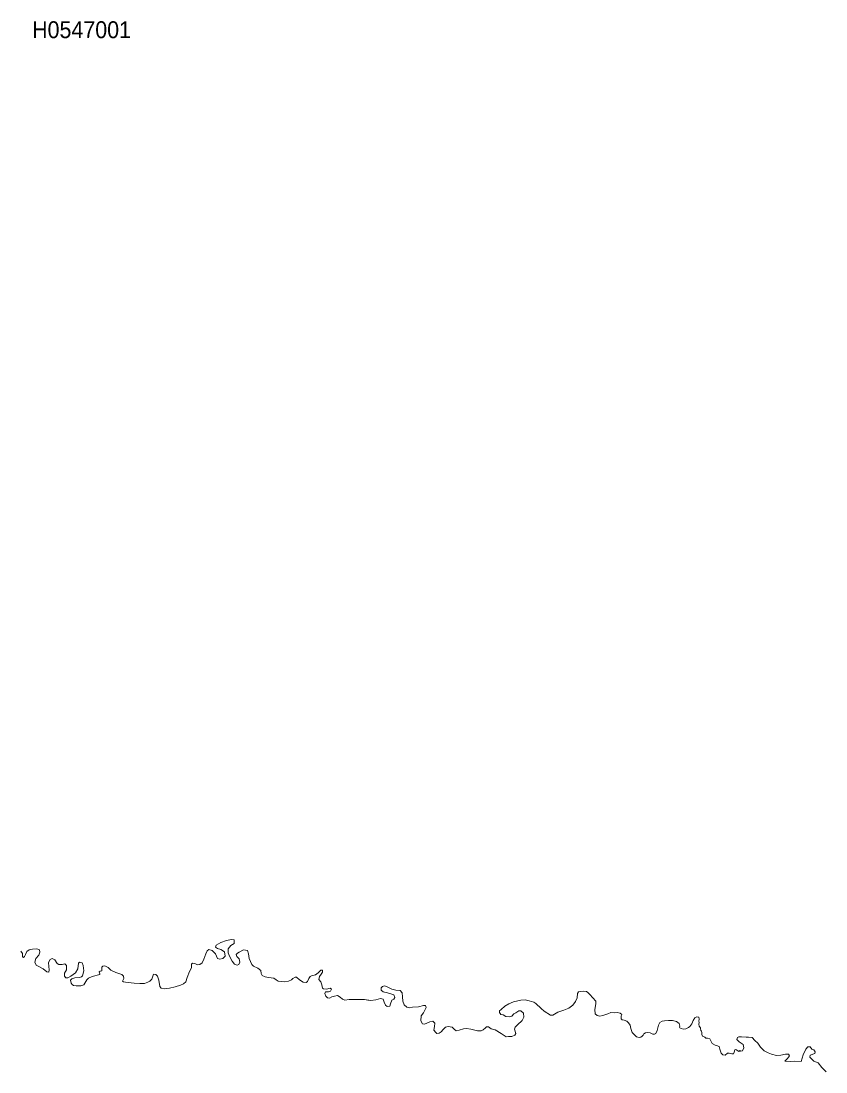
# Model space of a CAD drawing. Extents: x 369010 to 739155, y 6377141 to 6616555.
# Drawn here: x 703275 to 708046, y 6415365 to 6421594 of the extents above; entities that cross this region are included whole.
import ezdxf
from ezdxf.enums import TextEntityAlignment as Align

# ---------------------------------------------------------------- set-up
doc = ezdxf.new("R2010")
doc.units = 0
doc.header["$LTSCALE"] = 40
doc.layers.add('1', color=7, linetype='Continuous', lineweight=13)
doc.layers.add('2', color=7, linetype='Continuous')

msp = doc.modelspace()

# ---------------------------------------------------------------- linework, layer by layer
at = {"layer": '1'}
for points in [[(703534, 6415951.34), (703532.84, 6415931.98), (703541.78, 6415922.38), (703552.04, 6415922.38), (703570.08, 6415931.98), (703597.89, 6415953.66), (703611.62, 6415977.16), (703617.08, 6416010.26), (703621.88, 6416015.23), (703637.61, 6416011.59), (703644.72, 6415995.87), (703648.36, 6415964.58), (703640.59, 6415934.46), (703633.3, 6415928.51), (703622.55, 6415925.36), (703594.74, 6415923.71), (703576.21, 6415917.58), (703568.92, 6415909.14), (703573.06, 6415892.26), (703577.86, 6415883.32), (703585.64, 6415878.52), (703603.02, 6415874.88), (703630.16, 6415874.88), (703647.7, 6415880.84), (703664.58, 6415912.12), (703674.68, 6415920.56), (703697.69, 6415930.33), (703742.87, 6415942.24), (703743.36, 6415947.04), (703738.56, 6415959.12), (703744.03, 6415962.76), (703755.45, 6415963.92), (703754.29, 6415972.36), (703754.29, 6415986.27), (703759.75, 6415992.89), (703771.67, 6415993.55), (703791.53, 6415983.78), (703807.25, 6415969.38), (703836.71, 6415955.48), (703872.95, 6415942.9), (703883.71, 6415931.98), (703884.37, 6415918.74), (703877.75, 6415903.18), (703883.71, 6415900.2), (703894.63, 6415898.38), (703911.35, 6415895.9), (703946.27, 6415892.26), (703979.87, 6415889.94), (704007.67, 6415890.44), (704026.87, 6415897.06), (704038.95, 6415902.52), (704049.88, 6415915.26), (704055.84, 6415933.3), (704060.64, 6415944.06), (704075.03, 6415942.9), (704084.8, 6415931.98), (704091.92, 6415909.14), (704099.2, 6415871.9), (704105.82, 6415862.8), (704123.36, 6415858), (704154.64, 6415861.64), (704189.56, 6415870.58), (704221.51, 6415879.68), (704237.56, 6415886.96), (704251.96, 6415900.2), (704260.4, 6415925.36), (704274.3, 6415959.79), (704286.38, 6415981.96), (704286.38, 6416003.64), (704291.18, 6416010.26), (704305.08, 6416007.95), (704321.8, 6416000.17), (704335.04, 6416001.33), (704348.94, 6416011.59), (704358.05, 6416033.77), (704370.13, 6416065.71), (704378.4, 6416082.59), (704389.33, 6416090.37), (704408.52, 6416085.57), (704427.23, 6416065.21), (704440.47, 6416038.57), (704453.21, 6416033.27), (704471.25, 6416037.41), (704484.49, 6416051.31), (704481.51, 6416077.13), (704460.33, 6416091.69), (704439.31, 6416096.49), (704428.55, 6416104.93), (704432.69, 6416117.01), (704459.83, 6416132.07), (704493.43, 6416144.65), (704522.39, 6416150.61), (704538.61, 6416147.63), (704538.11, 6416126.61), (704518.25, 6416115.69), (704503.69, 6416095.33), (704502.53, 6416071.17), (704511.63, 6416050.65), (704527.19, 6416021.85), (704541.76, 6416003.64)], [(705080.47, 6415839.3), (705097.35, 6415840.46), (705110.59, 6415843.6), (705114.73, 6415855.02), (705106.95, 6415860.98), (705085.27, 6415856.18), (705068.89, 6415857.34), (705061.77, 6415862.8), (705058.79, 6415881.5), (705052.17, 6415900.2), (705040.58, 6415913.44), (705043.73, 6415930.82), (705054.49, 6415944.72), (705062.93, 6415956.14), (705062.93, 6415968.23), (705053.33, 6415968.23), (705036.45, 6415952.5), (705020.72, 6415941.08), (704997.88, 6415935.13), (704989.44, 6415930.82), (704981, 6415920.06), (704973.22, 6415900.7), (704965.45, 6415895.9), (704948.56, 6415896.56), (704926.22, 6415910.47), (704908.68, 6415927.18), (704899.74, 6415927.84), (704887.16, 6415918.24), (704878.72, 6415911.62), (704860.19, 6415903.18), (704839, 6415899.54), (704816.82, 6415900.7), (704800.44, 6415903.18), (704788.52, 6415910.47), (704774.62, 6415921.22), (704742.02, 6415924.2), (704721.66, 6415929), (704704.78, 6415936.95), (704698.65, 6415948.86), (704696.34, 6415966.41), (704679.45, 6415979.65), (704652.97, 6415992.89), (704643.37, 6416002.49), (704628.31, 6416036.91), (704624.01, 6416065.21), (704616.89, 6416084.41), (704593.89, 6416088.05), (704569.23, 6416075.97), (704557.97, 6416068.69), (704551.35, 6416062.07), (704554.33, 6416049.49), (704568.73, 6416035.09), (704571.88, 6416016.88), (704565.75, 6416001.33), (704556.82, 6415998.84), (704541.76, 6416003.64), (704527.19, 6416021.85), (704511.63, 6416050.65), (704502.53, 6416071.17), (704503.69, 6416095.33), (704518.25, 6416115.69), (704538.11, 6416126.61), (704538.61, 6416147.63), (704522.39, 6416150.61), (704493.43, 6416144.65), (704459.83, 6416132.07), (704432.69, 6416117.01), (704428.55, 6416104.93), (704439.31, 6416096.49), (704460.33, 6416091.69), (704481.51, 6416077.13), (704484.49, 6416051.31), (704471.25, 6416037.41), (704453.21, 6416033.27), (704440.47, 6416038.57), (704427.23, 6416065.21), (704408.52, 6416085.57), (704389.33, 6416090.37), (704378.4, 6416082.59), (704370.13, 6416065.71), (704358.05, 6416033.77), (704348.94, 6416011.59), (704335.04, 6416001.33), (704321.8, 6416000.17), (704305.08, 6416007.95), (704291.18, 6416010.26), (704286.38, 6416003.64), (704286.38, 6415981.96), (704274.3, 6415959.79), (704260.4, 6415925.36), (704251.96, 6415900.2), (704237.56, 6415886.96), (704221.51, 6415879.68), (704189.56, 6415870.58), (704154.64, 6415861.64), (704123.36, 6415858), (704105.82, 6415862.8), (704099.2, 6415871.9), (704091.92, 6415909.14), (704084.8, 6415931.98)], [(703274.99, 6416081.43), (703283.43, 6416067.53), (703284.09, 6416048.33), (703289.39, 6416044.03), (703296.17, 6416048.83), (703302.13, 6416062.07), (703310.57, 6416078.45), (703323.81, 6416088.05), (703343.01, 6416092.85), (703368.99, 6416094.67), (703385.21, 6416089.87), (703387.7, 6416075.31), (703381.57, 6416057.93), (703362.87, 6416036.91), (703358.07, 6416016.88), (703366.02, 6415998.84), (703380.41, 6415990.4), (703406.23, 6415977.16), (703428.58, 6415958.63), (703440, 6415957.3), (703442.97, 6415971.21), (703440.66, 6415991.07), (703438.17, 6416013.91), (703447.28, 6416031.45), (703460.52, 6416036.91), (703476.24, 6416029.63), (703489.48, 6416007.28), (703500.24, 6416001.99), (703515.3, 6416001.99), (703518.94, 6416002.49), (703535.82, 6416006.13), (703544.76, 6415996.53), (703544.26, 6415970.05), (703534, 6415951.34)], [(704084.8, 6415931.98), (704075.03, 6415942.9), (704060.64, 6415944.06), (704055.84, 6415933.3), (704049.88, 6415915.26), (704038.95, 6415902.52), (704026.87, 6415897.06), (704007.67, 6415890.44), (703979.87, 6415889.94), (703946.27, 6415892.26), (703911.35, 6415895.9), (703894.63, 6415898.38), (703883.71, 6415900.2), (703877.75, 6415903.18), (703884.37, 6415918.74), (703883.71, 6415931.98), (703872.95, 6415942.9), (703836.71, 6415955.48), (703807.25, 6415969.38), (703791.53, 6415983.78), (703771.67, 6415993.55), (703759.75, 6415992.89), (703754.29, 6415986.27), (703754.29, 6415972.36), (703755.45, 6415963.92), (703744.03, 6415962.76), (703738.56, 6415959.12), (703743.36, 6415947.04), (703742.87, 6415942.24), (703697.69, 6415930.33), (703674.68, 6415920.56), (703664.58, 6415912.12), (703647.7, 6415880.84), (703630.16, 6415874.88), (703603.02, 6415874.88), (703585.64, 6415878.52), (703577.86, 6415883.32), (703573.06, 6415892.26), (703568.92, 6415909.14), (703576.21, 6415917.58), (703594.74, 6415923.71), (703622.55, 6415925.36), (703633.3, 6415928.51), (703640.59, 6415934.46), (703648.36, 6415964.58), (703644.72, 6415995.87), (703637.61, 6416011.59), (703621.88, 6416015.23), (703617.08, 6416010.26), (703611.62, 6415977.16), (703597.89, 6415953.66), (703570.08, 6415931.98), (703552.04, 6415922.38), (703541.78, 6415922.38), (703532.84, 6415931.98), (703534, 6415951.34), (703544.26, 6415970.05), (703544.76, 6415996.53), (703535.82, 6416006.13), (703518.94, 6416002.49), (703515.3, 6416001.99), (703500.24, 6416001.99), (703489.48, 6416007.28), (703476.24, 6416029.63), (703460.52, 6416036.91), (703447.28, 6416031.45), (703438.17, 6416013.91), (703440.66, 6415991.07), (703442.97, 6415971.21), (703440, 6415957.3), (703428.58, 6415958.63), (703406.23, 6415977.16), (703380.41, 6415990.4), (703366.02, 6415998.84), (703358.07, 6416016.88), (703362.87, 6416036.91), (703381.57, 6416057.93), (703387.7, 6416075.31), (703385.21, 6416089.87), (703368.99, 6416094.67), (703343.01, 6416092.85), (703323.81, 6416088.05), (703310.57, 6416078.45), (703302.13, 6416062.07), (703296.17, 6416048.83), (703289.39, 6416044.03), (703284.09, 6416048.33), (703283.43, 6416067.53), (703274.99, 6416081.43)], [(704541.76, 6416003.64), (704556.82, 6415998.84), (704565.75, 6416001.33), (704571.88, 6416016.88), (704568.73, 6416035.09), (704554.33, 6416049.49), (704551.35, 6416062.07), (704557.97, 6416068.69), (704569.23, 6416075.97), (704593.89, 6416088.05), (704616.89, 6416084.41), (704624.01, 6416065.21), (704628.31, 6416036.91), (704643.37, 6416002.49), (704652.97, 6415992.89), (704679.45, 6415979.65), (704696.34, 6415966.41), (704698.65, 6415948.86), (704704.78, 6415936.95), (704721.66, 6415929), (704742.02, 6415924.2), (704774.62, 6415921.22), (704788.52, 6415910.47), (704800.44, 6415903.18), (704816.82, 6415900.7), (704839, 6415899.54), (704860.19, 6415903.18), (704878.72, 6415911.62), (704887.16, 6415918.24), (704899.74, 6415927.84), (704908.68, 6415927.18), (704926.22, 6415910.47), (704948.56, 6415896.56), (704965.45, 6415895.9), (704973.22, 6415900.7), (704981, 6415920.06), (704989.44, 6415930.82), (704997.88, 6415935.13), (705020.72, 6415941.08), (705036.45, 6415952.5), (705053.33, 6415968.23), (705062.93, 6415968.23), (705062.93, 6415956.14), (705054.49, 6415944.72), (705043.73, 6415930.82), (705040.58, 6415913.44), (705052.17, 6415900.2), (705058.79, 6415881.5), (705061.77, 6415862.8), (705068.89, 6415857.34), (705085.27, 6415856.18), (705106.95, 6415860.98), (705114.73, 6415855.02), (705110.59, 6415843.6), (705097.35, 6415840.46), (705080.47, 6415839.3), (705076.17, 6415830.86), (705082.29, 6415815.3), (705092.39, 6415804.38), (705103.97, 6415803.22), (705118.37, 6415810.34), (705133.93, 6415815.3), (705150.81, 6415818.28), (705166.53, 6415809.18), (705180.93, 6415796.6), (705194.83, 6415790.47), (705221.15, 6415795.27), (705311.51, 6415795.27), (705331.71, 6415791.3), (705348.26, 6415788.16), (705377.72, 6415791.8), (705406.02, 6415800.24), (705422.4, 6415796.6), (705427.2, 6415777.9), (705434.98, 6415761.02), (705445.74, 6415753.24), (705460.8, 6415754.39), (705465.1, 6415768.3), (705472.38, 6415789.98), (705484.96, 6415796.6), (705490.92, 6415807.36), (705485.62, 6415821.92), (705468.08, 6415829.04), (705447.06, 6415833.34), (705422.9, 6415840.46), (705410.82, 6415849.56), (705409.66, 6415863.96), (705417.6, 6415872.4), (705429.52, 6415874.88), (705442.43, 6415870.91), (705472.38, 6415855.52), (705497.54, 6415850.72), (705522.86, 6415848.4), (705533.79, 6415834.5), (705535.61, 6415809.84), (705537.92, 6415785.68), (705546.2, 6415762.84), (705561.92, 6415748.93), (705577.48, 6415745.95), (705595.68, 6415749.6)], [(706132.91, 6415704.41), (706149.63, 6415694.81), (706168.49, 6415691.83), (706185.38, 6415696.63), (706196.46, 6415709.21), (706209.21, 6415716.49), (706225.1, 6415727.58), (706237.84, 6415727.25), (706253.4, 6415714.67), (706255.55, 6415690.51), (706246.45, 6415670.65), (706217.65, 6415643.84), (706204.08, 6415630.1), (706200.11, 6415618.35), (706208.22, 6415593.86), (706202.59, 6415583.1), (706184.55, 6415574.99), (706164.69, 6415575.32), (706150.12, 6415572.84), (706120.66, 6415593.03), (706086.24, 6415615.87), (706062.24, 6415621.66), (706046.02, 6415632.42), (706034.77, 6415632.42), (706028.48, 6415625.8), (706015.57, 6415615.04), (706002.99, 6415609.58), (705980.48, 6415608.92), (705940.93, 6415619.18), (705915.27, 6415623.48), (705898.72, 6415621.33), (705872.24, 6415612.89), (705854.37, 6415609.91), (705842.29, 6415618.35), (705830.54, 6415630.93), (705806.37, 6415634.24), (705790.98, 6415629.77), (705776.58, 6415617.03), (705765.82, 6415603.62), (705753.74, 6415594.52), (705740.17, 6415593.36), (705734.21, 6415598.49), (705722.79, 6415613.55), (705726.93, 6415634.57), (705727.59, 6415654.43), (705716.67, 6415665.35), (705698.63, 6415661.71), (705666.69, 6415648.47), (705655.93, 6415650.29), (705646.16, 6415667.67), (705647.98, 6415698.45), (705661.22, 6415715.34), (705676.29, 6415747.77), (705672.64, 6415758.7), (705661.89, 6415759.86), (705631.1, 6415750.26), (705595.68, 6415749.6), (705577.48, 6415745.95), (705561.92, 6415748.93), (705546.2, 6415762.84), (705537.92, 6415785.68), (705535.61, 6415809.84), (705533.79, 6415834.5), (705522.86, 6415848.4), (705497.54, 6415850.72), (705472.38, 6415855.52), (705442.43, 6415870.91), (705429.52, 6415874.88), (705417.6, 6415872.4), (705409.66, 6415863.96), (705410.82, 6415849.56), (705422.9, 6415840.46), (705447.06, 6415833.34), (705468.08, 6415829.04), (705485.62, 6415821.92), (705490.92, 6415807.36), (705484.96, 6415796.6), (705472.38, 6415789.98), (705465.1, 6415768.3), (705460.8, 6415754.39), (705445.74, 6415753.24), (705434.98, 6415761.02), (705427.2, 6415777.9), (705422.4, 6415796.6), (705406.02, 6415800.24), (705377.72, 6415791.8), (705348.26, 6415788.16), (705311.51, 6415795.27), (705221.15, 6415795.27), (705194.83, 6415790.47), (705180.93, 6415796.6), (705166.53, 6415809.18), (705150.81, 6415818.28), (705133.93, 6415815.3), (705118.37, 6415810.34), (705103.97, 6415803.22), (705092.39, 6415804.38), (705082.29, 6415815.3), (705076.17, 6415830.86), (705080.47, 6415839.3)], [(705595.68, 6415749.6), (705631.1, 6415750.26), (705661.89, 6415759.86), (705672.64, 6415758.7), (705676.29, 6415747.77), (705661.22, 6415715.34), (705647.98, 6415698.45), (705646.16, 6415667.67), (705655.93, 6415650.29), (705666.69, 6415648.47), (705698.63, 6415661.71), (705716.67, 6415665.35), (705727.59, 6415654.43), (705726.93, 6415634.57), (705722.79, 6415613.55), (705734.21, 6415598.49), (705740.17, 6415593.36), (705753.74, 6415594.52), (705765.82, 6415603.62), (705776.58, 6415617.03), (705790.98, 6415629.77), (705806.37, 6415634.24), (705830.54, 6415630.93), (705842.29, 6415618.35), (705854.37, 6415609.91), (705872.24, 6415612.89), (705898.72, 6415621.33), (705915.27, 6415623.48), (705940.93, 6415619.18), (705980.48, 6415608.92), (706002.99, 6415609.58), (706015.57, 6415615.04), (706028.48, 6415625.8), (706034.77, 6415632.42), (706046.02, 6415632.42), (706062.24, 6415621.66), (706086.24, 6415615.87), (706120.66, 6415593.03), (706150.12, 6415572.84), (706164.69, 6415575.32), (706184.55, 6415574.99), (706202.59, 6415583.1), (706208.22, 6415593.86), (706200.11, 6415618.35), (706204.08, 6415630.1), (706217.65, 6415643.84), (706246.45, 6415670.65), (706255.55, 6415690.51), (706253.4, 6415714.67), (706237.84, 6415727.25), (706225.1, 6415727.58), (706209.21, 6415716.49), (706196.46, 6415709.21), (706185.38, 6415696.63), (706168.49, 6415691.83), (706149.63, 6415694.81), (706132.91, 6415704.41), (706119.67, 6415705.07), (706111.23, 6415717.65), (706111.56, 6415727.25), (706121.49, 6415734.53), (706142.68, 6415754.39), (706167.34, 6415769.12), (706194.31, 6415780.38), (706238.83, 6415791.47), (706263.66, 6415792.96), (706287.33, 6415787.5), (706314.14, 6415779.39), (706326.88, 6415770.12), (706357.5, 6415741.49), (706375.87, 6415725.43), (706414.1, 6415701.76), (706426.68, 6415701.76), (706457.8, 6415718.81), (706493.54, 6415731.22), (706522.18, 6415744.13), (706545.84, 6415761.02), (706561.9, 6415781.87), (706571.83, 6415805.54), (706574.48, 6415831.19), (706580.6, 6415839.96), (706591.36, 6415842.94), (706608.24, 6415844.43), (706626.94, 6415842.94), (706635.88, 6415837.15), (706647.46, 6415823.41), (706682.55, 6415785.68), (706682.05, 6415768.3), (706676.26, 6415735.36), (706679.07, 6415709.54), (706690.49, 6415698.95), (706705.89, 6415695.48), (706723.43, 6415699.61), (706754.21, 6415709.87), (706771.43, 6415717.32), (706794.26, 6415716.16), (706809.33, 6415717.65), (706827.37, 6415713.85), (706837.3, 6415704.91), (706832, 6415697.46)], [(707319.74, 6415575.65), (707314.11, 6415577.8), (707310.31, 6415586.57), (707309.98, 6415599.65), (707308.49, 6415607.1), (707304.35, 6415611.73), (707303.52, 6415622.65), (707301.87, 6415626.96), (707294.75, 6415636.06), (707293.26, 6415648.8), (707295.08, 6415659.06), (707293.26, 6415666.51), (707295.08, 6415679.09), (707292.6, 6415689.68), (707281.67, 6415691.5), (707269.76, 6415685.21), (707260.16, 6415670.65), (707250.56, 6415650.62), (707239.97, 6415634.74), (707232.19, 6415628.61), (707215.31, 6415620.5), (707201.24, 6415618.35), (707188.5, 6415621.99), (707181.05, 6415625.8), (707178.23, 6415630.43), (707180.39, 6415637.55), (707176.58, 6415653.11), (707159.53, 6415663.7), (707135.87, 6415669.99), (707113.69, 6415670.98), (707089.03, 6415668.99), (707075.62, 6415666.02), (707061.39, 6415657.58), (707052.95, 6415642.85), (707045.5, 6415611.73), (707037.72, 6415593.36), (707030.77, 6415588.39), (707019.35, 6415589.06), (707003.46, 6415596.84), (706991.21, 6415598.99), (706976.32, 6415596.17), (706967.55, 6415590.88), (706963.74, 6415583.43), (706957.95, 6415577.8), (706949.84, 6415571.51), (706939.25, 6415570.02), (706924.19, 6415574.33), (706910.78, 6415585.25), (706898.04, 6415598.66), (706890.59, 6415623.65), (706885.62, 6415642.51), (706876.52, 6415656.25), (706866.26, 6415667.17), (706850.7, 6415671.81), (706838.62, 6415674.29), (706832, 6415679.92), (706832, 6415697.46), (706837.3, 6415704.91), (706827.37, 6415713.85), (706809.33, 6415717.65), (706794.26, 6415716.16), (706771.43, 6415717.32), (706754.21, 6415709.87), (706723.43, 6415699.61), (706705.89, 6415695.48), (706690.49, 6415698.95), (706679.07, 6415709.54), (706676.26, 6415735.36), (706682.05, 6415768.3), (706682.55, 6415785.68), (706647.46, 6415823.41), (706635.88, 6415837.15), (706626.94, 6415842.94), (706608.24, 6415844.43), (706591.36, 6415842.94), (706580.6, 6415839.96), (706574.48, 6415831.19), (706571.83, 6415805.54), (706561.9, 6415781.87), (706545.84, 6415761.02), (706522.18, 6415744.13), (706493.54, 6415731.22), (706457.8, 6415718.81), (706426.68, 6415701.76), (706414.1, 6415701.76), (706375.87, 6415725.43), (706357.5, 6415741.49), (706326.88, 6415770.12), (706314.14, 6415779.39), (706287.33, 6415787.5), (706263.66, 6415792.96), (706238.83, 6415791.47), (706194.31, 6415780.38), (706167.34, 6415769.12), (706142.68, 6415754.39), (706121.49, 6415734.53), (706111.56, 6415727.25), (706111.23, 6415717.65), (706119.67, 6415705.07), (706132.91, 6415704.41)], [(706832, 6415697.46), (706832, 6415679.92), (706838.62, 6415674.29), (706850.7, 6415671.81), (706866.26, 6415667.17), (706876.52, 6415656.25), (706885.62, 6415642.51), (706890.59, 6415623.65), (706898.04, 6415598.66), (706910.78, 6415585.25), (706924.19, 6415574.33), (706939.25, 6415570.02), (706949.84, 6415571.51), (706957.95, 6415577.8), (706963.74, 6415583.43), (706967.55, 6415590.88), (706976.32, 6415596.17), (706991.21, 6415598.99), (707003.46, 6415596.84), (707019.35, 6415589.06), (707030.77, 6415588.39), (707037.72, 6415593.36), (707045.5, 6415611.73), (707052.95, 6415642.85), (707061.39, 6415657.58), (707075.62, 6415666.02), (707089.03, 6415668.99), (707113.69, 6415670.98), (707135.87, 6415669.99), (707159.53, 6415663.7), (707176.58, 6415653.11), (707180.39, 6415637.55), (707178.23, 6415630.43), (707181.05, 6415625.8), (707188.5, 6415621.99), (707201.24, 6415618.35), (707215.31, 6415620.5), (707232.19, 6415628.61), (707239.97, 6415634.74), (707250.56, 6415650.62), (707260.16, 6415670.65), (707269.76, 6415685.21), (707281.67, 6415691.5), (707292.6, 6415689.68), (707295.08, 6415679.09), (707293.26, 6415666.51), (707295.08, 6415659.06), (707293.26, 6415648.8), (707294.75, 6415636.06), (707301.87, 6415626.96), (707303.52, 6415622.65), (707304.35, 6415611.73), (707308.49, 6415607.1), (707309.98, 6415599.65), (707310.31, 6415586.57), (707314.11, 6415577.8), (707319.74, 6415575.65), (707328.68, 6415571.84), (707334.97, 6415566.22), (707344.9, 6415565.06), (707358.96, 6415561.91), (707372.37, 6415534.27), (707388.92, 6415524.68), (707397.69, 6415522.03), (707413.75, 6415516.23), (707418.21, 6415500.51), (707424.34, 6415477.01), (707435.59, 6415466.91), (707448.83, 6415464.76), (707462.74, 6415475.69), (707472.33, 6415476.51), (707489.38, 6415471.71), (707498.15, 6415472.21), (707502.95, 6415483.13), (707506.76, 6415496.71), (707512.88, 6415499.19), (707529.43, 6415487.44), (707536.55, 6415492.24), (707542.18, 6415489.26), (707552.27, 6415490.91), (707559.22, 6415508.46), (707556.58, 6415527.65), (707531.75, 6415544.7), (707519.01, 6415558.27), (707521.16, 6415569.53), (707530.43, 6415574), (707546.15, 6415574.33), (707572.8, 6415570.52), (707588.02, 6415572.17), (707609.87, 6415570.02), (707625.59, 6415552.15), (707643.13, 6415535.43), (707658.86, 6415512.76), (707681.04, 6415490.91), (707704.7, 6415478.33), (707724.4, 6415469.89), (707752.37, 6415463.11), (707778.02, 6415464.76), (707806.49, 6415471.05), (707824.69, 6415471.05)], [(708046.96, 6415365.13), (708021.81, 6415392.44), (707999.63, 6415419.75), (707974.47, 6415428.35), (707949.98, 6415452.85), (707952.79, 6415465.42), (707979.6, 6415475.02), (707982.58, 6415484.13), (707974.47, 6415496.21), (707962.06, 6415500.18), (707951.8, 6415514.41), (707939.72, 6415513.26), (707926.64, 6415500.18), (707911.75, 6415467.08), (707899.34, 6415427.69), (707862.76, 6415429.51), (707833.96, 6415427.69), (707803.18, 6415430.01), (707819.07, 6415445.4), (707829.33, 6415460.29), (707824.69, 6415471.05), (707806.49, 6415471.05), (707778.02, 6415464.76), (707752.37, 6415463.11), (707724.4, 6415469.89), (707704.7, 6415478.33), (707681.04, 6415490.91), (707658.86, 6415512.76), (707643.13, 6415535.43), (707625.59, 6415552.15), (707609.87, 6415570.02), (707588.02, 6415572.17), (707572.8, 6415570.52), (707546.15, 6415574.33), (707530.43, 6415574), (707521.16, 6415569.53), (707519.01, 6415558.27), (707531.75, 6415544.7), (707556.58, 6415527.65), (707559.22, 6415508.46), (707552.27, 6415490.91), (707542.18, 6415489.26), (707536.55, 6415492.24), (707529.43, 6415487.44), (707512.88, 6415499.19), (707506.76, 6415496.71), (707502.95, 6415483.13), (707498.15, 6415472.21), (707489.38, 6415471.71), (707472.33, 6415476.51), (707462.74, 6415475.69), (707448.83, 6415464.76), (707435.59, 6415466.91), (707424.34, 6415477.01), (707418.21, 6415500.51), (707413.75, 6415516.23), (707397.69, 6415522.03), (707388.92, 6415524.68), (707372.37, 6415534.27), (707358.96, 6415561.91), (707344.9, 6415565.06), (707334.97, 6415566.22), (707328.68, 6415571.84), (707319.74, 6415575.65)], [(707824.69, 6415471.05), (707829.33, 6415460.29), (707819.07, 6415445.4), (707803.18, 6415430.01), (707833.96, 6415427.69), (707862.76, 6415429.51), (707899.34, 6415427.69), (707911.75, 6415467.08), (707926.64, 6415500.18), (707939.72, 6415513.26), (707951.8, 6415514.41), (707962.06, 6415500.18), (707974.47, 6415496.21), (707982.58, 6415484.13), (707979.6, 6415475.02), (707952.79, 6415465.42), (707949.98, 6415452.85), (707974.47, 6415428.35), (707999.63, 6415419.75), (708021.81, 6415392.44), (708046.96, 6415365.13)]]:
    msp.add_lwpolyline(points, dxfattribs=at)

# ---------------------------------------------------------------- texts
at = {"layer": '2', "width": 0.95}
msp.add_text('H0547001', height=100, dxfattribs=at).set_placement((703634.32, 6421492.09), align=Align.CENTER)

doc.saveas('drawing.dxf')
